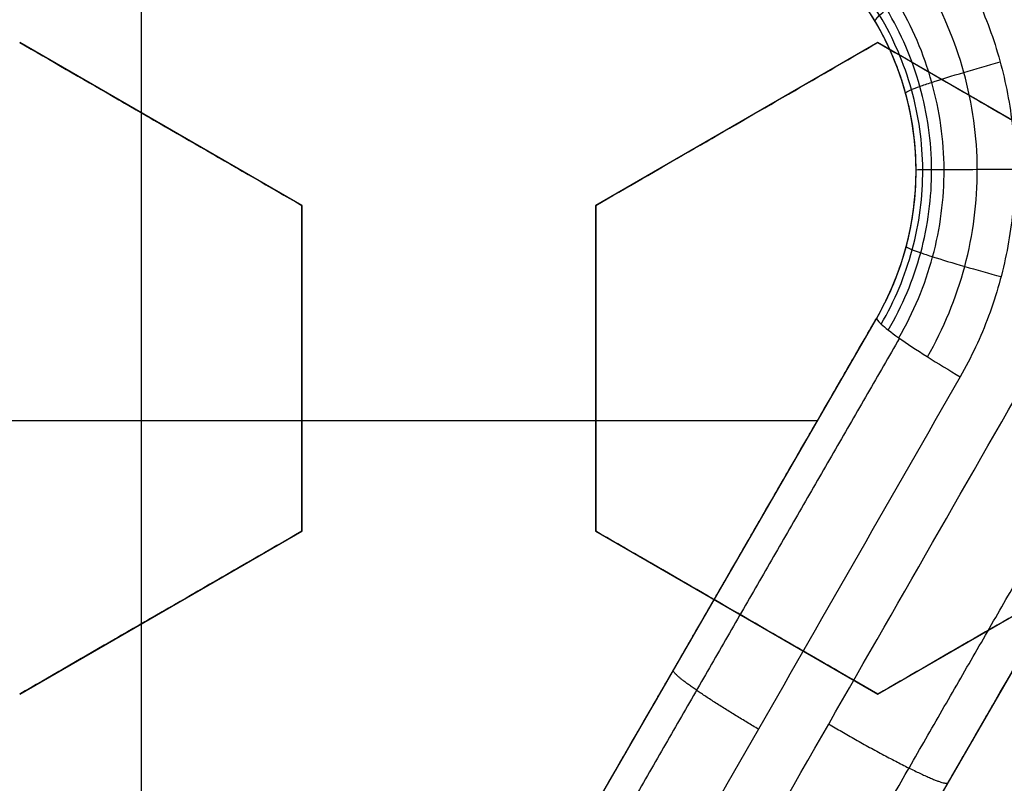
# Model space of a CAD drawing. Header units: centimetres. Extents: x -10 to 8.9, y -34.1 to -8.
# Tile 858 of 1056: x -6.4405 to -6.3567, y -33.1771 to -33.1121. Entities that reach past the tile are written whole.
import ezdxf

# ---------------------------------------------------------------- set-up
doc = ezdxf.new("R2010")
doc.units = ezdxf.units.CM
doc.layers.add('Default', color=7, linetype='Continuous', true_color=0x000000)

msp = doc.modelspace()

# ---------------------------------------------------------------- linework, layer by layer
at = {"layer": 'Default'}
for p, q in [((-6.43017255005, -33.1, -1.065), (-6.43017255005, -33.1925, -1.065)), ((-6.416500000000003, -33.12792373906, 0.29783191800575), (-6.440499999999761, -33.11406733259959, 0.29783191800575)), ((-6.3675, -33.1140673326, 0.28260707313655), (-6.391499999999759, -33.12792373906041, 0.28260707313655)), ((-6.343500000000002, -33.12792373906, 0.27456905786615), (-6.367499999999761, -33.11406733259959, 0.27456905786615)), ((-6.428499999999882, -33.12099553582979, 0.2714207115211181), (-6.428499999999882, -33.12099553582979, 0.3246295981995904)), ((-6.379499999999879, -33.12099553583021, 0.2560034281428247), (-6.379499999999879, -33.12099553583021, 0.3092123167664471)), ((-6.364245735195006, -33.125, -1.100732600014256), (-6.364245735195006, -33.125, -1.065)), ((-6.416500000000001, -33.15563655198, 0.29783191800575), (-6.416500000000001, -33.12792373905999, 0.29783191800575)), ((-6.391500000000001, -33.12792373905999, 0.28950257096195), (-6.391500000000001, -33.15563655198, 0.28950257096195)), ((-6.399349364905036, -33.19249999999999, -1.0824960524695), (-6.367595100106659, -33.13750000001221, -1.0824960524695)), ((-6.416500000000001, -33.14178014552, 0.2714207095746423), (-6.416500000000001, -33.14178014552, 0.3246296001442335)), ((-6.391500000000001, -33.14178014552, 0.2630747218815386), (-6.391500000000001, -33.14178014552, 0.3162836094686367)), ((-6.372646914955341, -33.14625, -1.065), (-6.490551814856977, -33.14625, -1.065)), ((-6.345448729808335, -33.14914136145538, -1.0828819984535), (-6.377698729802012, -33.20499999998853, -1.0828819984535)), ((-6.440500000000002, -33.16949295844, 0.3049365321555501), (-6.416500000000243, -33.15563655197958, 0.3049365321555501)), ((-6.391500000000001, -33.15563655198, 0.2877418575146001), (-6.367500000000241, -33.16949295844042, 0.2877418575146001)), ((-6.367500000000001, -33.16949295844, 0.2793142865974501), (-6.343500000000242, -33.15563655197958, 0.2793142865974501)), ((-6.428500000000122, -33.16256475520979, 0.2783416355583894), (-6.428500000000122, -33.16256475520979, 0.3315505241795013)), ((-6.379500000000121, -33.16256475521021, 0.261233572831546), (-6.379500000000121, -33.16256475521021, 0.3144424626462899)), ((-6.383489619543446, -33.16503011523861, -1.097589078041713), (-6.383489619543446, -33.16503011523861, -1.065))]:
    msp.add_line(p, q, dxfattribs=at)
for centre, radius, start, end in [((-6.550000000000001, -33.20500000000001, -0.845), 0.8250000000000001, 0, 180), ((-6.550000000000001, -33.20500000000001, -0.8325), 0.8249999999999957, 0, 180), ((-6.550000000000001, -33.20500000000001, -0.87), 0.8, 0, 180), ((-6.550000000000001, -33.20500000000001, -0.87), 0.7825000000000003, 0, 180), ((-6.550000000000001, -33.20500000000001, -0.9800000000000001), 0.7575000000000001, 0, 180), ((-6.550000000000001, -33.20500000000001, -0.9375), 0.7574999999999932, 0, 180), ((-6.550000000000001, -33.20500000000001, -0.53), 0.75, 0, 180), ((-6.550000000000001, -33.20500000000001, 0.1625), 0.6775000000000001, 0, 180), ((-6.550000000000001, -33.20500000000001, 0.18125), 0.6724999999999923, 0, 180), ((-6.550000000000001, -33.20500000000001, -1.21), 0.67, 0, 180), ((-6.550000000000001, -33.20500000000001, -1.24), 0.6400000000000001, 0, 180), ((-6.549999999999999, -33.20500000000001, 0.2), 0.6367740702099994, 0, 180), ((-6.550000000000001, -33.20500000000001, 0.1625), 0.6231698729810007, 0, 180), ((-6.550000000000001, -33.20500000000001, 0.17875), 0.6074999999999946, 0, 180), ((-6.550000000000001, -33.20500000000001, -1.230490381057), 0.6074999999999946, 0, 180), ((-6.550000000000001, -33.20500000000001, 0.195), 0.55, 0, 180), ((-6.550000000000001, -33.20500000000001, 0.1782088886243), 0.55, 0, 180), ((-6.389245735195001, -33.125, -1.065), 0.025, 0, 90), ((-6.389245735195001, -33.125, -1.0828634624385), 0.02499999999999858, 329.999999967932, 90), ((-6.389245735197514, -33.125, -1.065), 0.0250000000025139, 330.0000000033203, 0)]:
    msp.add_arc(centre, radius, start, end, dxfattribs=at)
at = {"layer": 'Default', "extrusion": (0, 0, -1)}
for centre, radius, start in [((6.550000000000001, -33.20500000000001, 0.82), 0.8250000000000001, 0), ((6.550000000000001, -33.20500000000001, 1.03), 0.82, 0), ((6.550000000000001, -33.20500000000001, 1.005), 0.795, 0), ((6.550000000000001, -33.20500000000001, 1.005), 0.7825000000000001, 0), ((6.550000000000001, -33.20500000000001, 0.5348786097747), 0.7584500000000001, 90), ((6.550000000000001, -33.20500000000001, 0.895), 0.7575000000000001, 0), ((6.550000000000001, -33.20500000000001, -0.2075), 0.75, 0), ((6.550000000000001, -33.20500000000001, -0.2075), 0.7025000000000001, 0), ((6.550000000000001, -33.20500000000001, -0.1825), 0.6775000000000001, 0), ((6.550000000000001, -33.20500000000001, -0.1725), 0.6774999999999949, 0), ((6.550000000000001, -33.20500000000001, -0.2), 0.6725, 0), ((6.550000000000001, -33.20500000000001, -0.1625), 0.6725, 0), ((6.550000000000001, -33.20500000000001, -0.2), 0.6367740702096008, 0), ((6.550000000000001, -33.20500000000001, -0.1809807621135), 0.6125, 0), ((6.550000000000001, -33.20500000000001, -0.195), 0.6075000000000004, 0), ((6.550000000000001, -33.20500000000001, -0.1625), 0.6075, 0), ((6.550000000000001, -33.20500000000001, 1.24), 0.6075, 0), ((6.550000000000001, -33.20500000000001, 1.220980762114), 0.6075, 0), ((6.550000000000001, -33.20500000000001, -0.18660444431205), 0.5499999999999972, 0)]:
    msp.add_arc(centre, radius, start, 180, dxfattribs=at)
at = {"layer": 'Default'}
for points, knots in [([(-6.550000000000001, -32.43, -0.662549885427), (-6.528638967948, -32.43, -0.6629657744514), (-6.485916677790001, -32.43176729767, -0.6638118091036), (-6.422269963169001, -32.43970230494, -0.6651149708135), (-6.359495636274, -32.45286728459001, -0.6664433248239), (-6.298022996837, -32.47117227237, -0.6677877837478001), (-6.238272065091, -32.49449225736, -0.6691391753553), (-6.180651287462, -32.52266790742, -0.6704882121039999), (-6.125554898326, -32.55550643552, -0.6718258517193), (-6.073359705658, -32.59278311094, -0.6731422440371), (-6.024422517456, -32.63424280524, -0.6744310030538), (-5.979076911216, -32.67960272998, -0.6756735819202), (-5.937632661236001, -32.7285530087, -0.6769625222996), (-5.900372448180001, -32.78076000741, -0.6782790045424), (-5.867551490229, -32.83586645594, -0.679616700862), (-5.839394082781, -32.89349593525, -0.6809657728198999), (-5.816092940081, -32.95325414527, -0.6823171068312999), (-5.797807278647, -33.0147327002, -0.6836616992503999), (-5.784662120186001, -33.07751100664, -0.6849893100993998), (-5.776757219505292, -33.14107922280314, -0.6862931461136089), (-5.775000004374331, -33.18372018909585, -0.6871314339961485), (-5.775000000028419, -33.205, -0.6875498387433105)], [-47.47264184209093, -47.47264184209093, -47.47264184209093, -47.47264184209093, -46.83111965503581, -46.18959746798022, -45.5480752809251, -44.90655309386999, -44.2650309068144, -43.62350871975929, -42.98198653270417, -42.34046434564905, -41.69894215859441, -41.05741997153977, -40.41589778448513, -39.77437559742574, -39.1328534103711, -38.49133122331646, -37.84980903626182, -37.20828684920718, -36.56676466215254, -35.92524247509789, -35.286163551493, -35.286163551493, -35.286163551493, -35.286163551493]), ([(-5.77500001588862, -33.20499999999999, -0.7222512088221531), (-5.775000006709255, -33.20246658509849, -0.7222014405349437), (-5.775116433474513, -33.17870970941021, -0.7217345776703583), (-5.777406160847, -33.13374959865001, -0.7208446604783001), (-5.78585923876, -33.0705872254, -0.7195452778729), (-5.799467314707, -33.00833123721, -0.7182238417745), (-5.818138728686, -32.94740145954, -0.7168868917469), (-5.841747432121, -32.88820949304, -0.7155440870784), (-5.870134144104, -32.8311546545, -0.7142043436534), (-5.903107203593, -32.77662212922, -0.7128766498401), (-5.940443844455, -32.72498000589, -0.7115703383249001), (-5.981892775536, -32.67657590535, -0.7102927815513), (-6.027172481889, -32.63173810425, -0.7090579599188), (-6.075980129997, -32.5907662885, -0.7077750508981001), (-6.127986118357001, -32.55393764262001, -0.7064661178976), (-6.182839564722, -32.5215008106, -0.7051364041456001), (-6.240170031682, -32.49367495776, -0.7037958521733), (-6.299590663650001, -32.47064784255, -0.7024532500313), (-6.360700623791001, -32.45257480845, -0.7011177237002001), (-6.423087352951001, -32.43957783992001, -0.6997982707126), (-6.486329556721, -32.43174458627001, -0.6985038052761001), (-6.528776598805, -32.43, -0.6976633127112), (-6.550000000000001, -32.43, -0.6972501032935)], [18.40777895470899, 18.40777895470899, 18.40777895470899, 18.40777895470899, 18.48386146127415, 19.12123599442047, 19.7586105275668, 20.39598506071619, 21.03335959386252, 21.67073412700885, 22.30810866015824, 22.94548319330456, 23.58285772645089, 24.22023225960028, 24.85760679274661, 25.49498132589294, 26.13235585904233, 26.76973039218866, 27.40710492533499, 28.04447945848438, 28.68185399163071, 29.31922852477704, 29.95660305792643, 30.59397759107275, 30.59397759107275, 30.59397759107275, 30.59397759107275]), ([(-5.791549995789, -33.20499985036, -0.6049143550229), (-5.791550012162, -33.18407889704, -0.6044794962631), (-5.793282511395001, -33.14222814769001, -0.6036055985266), (-5.801064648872, -33.07986102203, -0.6022819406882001), (-5.813988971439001, -33.01832226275, -0.6009464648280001), (-5.831911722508, -32.95821153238, -0.5996118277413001), (-5.854716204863, -32.89981674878, -0.5982931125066), (-5.882280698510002, -32.84346200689, -0.5969891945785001), (-5.914419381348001, -32.78955547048, -0.5956807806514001), (-5.950869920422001, -32.73852088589, -0.5943646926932), (-5.991504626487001, -32.69056259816, -0.5930580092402), (-6.035951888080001, -32.64614706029, -0.5917569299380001), (-6.083921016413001, -32.60555873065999, -0.5904408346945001), (-6.134997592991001, -32.56912941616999, -0.5891102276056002), (-6.188946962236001, -32.53701860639, -0.5877778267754), (-6.245287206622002, -32.50951139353, -0.5864460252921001), (-6.303671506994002, -32.4867534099, -0.5851388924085), (-6.363785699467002, -32.46887477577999, -0.5838365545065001), (-6.425139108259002, -32.45602327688, -0.5825226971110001), (-6.487358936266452, -32.44827536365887, -0.5812115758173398), (-6.529136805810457, -32.44654948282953, -0.5803458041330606), (-6.550000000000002, -32.446549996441, -0.5799126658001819)], [0, 0, 0, 0, 0.6277013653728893, 1.255402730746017, 1.883104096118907, 2.51080546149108, 3.138506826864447, 3.766208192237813, 4.393909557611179, 5.021610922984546, 5.649312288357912, 6.277013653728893, 6.90471501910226, 7.532416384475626, 8.160117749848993, 8.787819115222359, 9.415520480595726, 10.04322184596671, 10.67092321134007, 11.29862457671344, 11.92488913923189, 11.92488913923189, 11.92488913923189, 11.92488913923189]), ([(-6.367218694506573, -33.13802441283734, -1.103360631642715), (-6.36606134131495, -33.13605442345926, -1.10358943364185), (-6.364280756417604, -33.13177037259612, -1.103945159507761), (-6.363358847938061, -33.12487842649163, -1.104132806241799), (-6.364343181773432, -33.11799840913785, -1.103932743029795), (-6.367082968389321, -33.11157605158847, -1.10338448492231), (-6.371411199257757, -33.10624800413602, -1.102540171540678), (-6.376980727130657, -33.10222117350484, -1.101487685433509), (-6.381274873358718, -33.1005545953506, -1.100703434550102), (-6.383521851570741, -33.10001193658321, -1.1003024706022)], [0.02744976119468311, 0.02744976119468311, 0.02744976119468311, 0.02744976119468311, 0.1258861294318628, 0.2243224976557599, 0.3227588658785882, 0.4211952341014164, 0.5196316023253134, 0.6180679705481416, 0.7191162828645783, 0.7191162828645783, 0.7191162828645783, 0.7191162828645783]), ([(-6.36660775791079, -33.13852912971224, -1.105027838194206), (-6.365403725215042, -33.13648449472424, -1.105250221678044), (-6.363550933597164, -33.13203506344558, -1.105596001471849), (-6.362590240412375, -33.1248736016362, -1.105778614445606), (-6.363615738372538, -33.11772493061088, -1.105583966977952), (-6.366467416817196, -33.1110540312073, -1.105050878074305), (-6.370966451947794, -33.10553191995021, -1.104230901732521), (-6.375883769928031, -33.10199107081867, -1.103362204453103), (-6.37924280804, -33.10047093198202, -1.10278427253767), (-6.38050048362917, -33.10000928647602, -1.102570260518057)], [0.02744976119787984, 0.02744976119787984, 0.02744976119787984, 0.02744976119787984, 0.1258861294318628, 0.2243224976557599, 0.3227588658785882, 0.4211952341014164, 0.5196316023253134, 0.6180679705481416, 0.6745283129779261, 0.6745283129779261, 0.6745283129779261, 0.6745283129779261]), ([(-6.365717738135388, -33.1391815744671, -1.106548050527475), (-6.364457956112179, -33.13703770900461, -1.106766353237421), (-6.362519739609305, -33.13237325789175, -1.107105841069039), (-6.361514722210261, -33.12486751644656, -1.107285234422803), (-6.362587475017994, -33.11737523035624, -1.107094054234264), (-6.365570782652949, -33.11038174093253, -1.10657060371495), (-6.370278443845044, -33.10459046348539, -1.105765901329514), (-6.374591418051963, -33.10147651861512, -1.105051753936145), (-6.377104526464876, -33.10017119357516, -1.104643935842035), (-6.377447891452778, -33.10000141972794, -1.104588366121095)], [0.02744976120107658, 0.02744976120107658, 0.02744976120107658, 0.02744976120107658, 0.1258861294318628, 0.2243224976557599, 0.3227588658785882, 0.4211952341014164, 0.5196316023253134, 0.6180679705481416, 0.6334685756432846, 0.6334685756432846, 0.6334685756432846, 0.6334685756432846]), ([(-6.363284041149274, -33.14079506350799, -1.108833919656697), (-6.361894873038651, -33.13840104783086, -1.109055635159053), (-6.359759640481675, -33.13320293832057, -1.109400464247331), (-6.358656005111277, -33.12485276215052, -1.109582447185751), (-6.35983446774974, -33.11651672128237, -1.109388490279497), (-6.36311941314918, -33.10872409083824, -1.10885700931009), (-6.367397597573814, -33.10338572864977, -1.108184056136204), (-6.370462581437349, -33.10078565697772, -1.10771468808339), (-6.37148404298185, -33.10001957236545, -1.10755955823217)], [0.02744976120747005, 0.02744976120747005, 0.02744976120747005, 0.02744976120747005, 0.1258861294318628, 0.2243224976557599, 0.3227588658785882, 0.4211952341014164, 0.5196316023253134, 0.565626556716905, 0.565626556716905, 0.565626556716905, 0.565626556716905]), ([(-6.367717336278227, -33.11229062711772, -1.099963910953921), (-6.367761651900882, -33.11221556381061, -1.101050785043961), (-6.367594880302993, -33.11195463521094, -1.102795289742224), (-6.366788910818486, -33.11127090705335, -1.105027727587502), (-6.365602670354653, -33.11037982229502, -1.107076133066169), (-6.363511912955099, -33.10896404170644, -1.109024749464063), (-6.361582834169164, -33.10776239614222, -1.109699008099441), (-6.360656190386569, -33.10720182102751, -1.109844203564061)], [0.02532369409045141, 0.02532369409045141, 0.02532369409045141, 0.02532369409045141, 0.06397842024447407, 0.08353710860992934, 0.1030957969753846, 0.1422131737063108, 0.1809635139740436, 0.1809635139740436, 0.1809635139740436, 0.1809635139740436]), ([(-6.365150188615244, -33.11836406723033, -1.100525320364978), (-6.365164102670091, -33.11832030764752, -1.101605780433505), (-6.364924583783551, -33.11817804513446, -1.10333611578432), (-6.363970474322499, -33.117817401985, -1.105551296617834), (-6.362609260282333, -33.11735245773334, -1.107586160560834), (-6.36026422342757, -33.11661988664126, -1.109538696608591), (-6.358124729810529, -33.1159988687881, -1.110245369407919), (-6.357099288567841, -33.11570887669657, -1.110410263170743)], [0.02519777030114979, 0.02519777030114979, 0.02519777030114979, 0.02519777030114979, 0.06397842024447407, 0.08353710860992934, 0.1030957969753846, 0.1422131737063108, 0.1808564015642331, 0.1808564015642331, 0.1808564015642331, 0.1808564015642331]), ([(-6.364245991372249, -33.12488549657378, -1.100732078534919), (-6.364246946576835, -33.12488470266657, -1.101808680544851), (-6.363979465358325, -33.1248821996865, -1.103531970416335), (-6.362972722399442, -33.12487595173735, -1.105739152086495), (-6.361549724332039, -33.12486792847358, -1.107769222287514), (-6.359116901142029, -33.12485533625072, -1.109723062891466), (-6.356905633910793, -33.12484467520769, -1.110441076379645), (-6.355846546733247, -33.12483969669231, -1.110612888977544)], [0.02522105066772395, 0.02522105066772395, 0.02522105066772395, 0.02522105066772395, 0.06397842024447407, 0.08353710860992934, 0.1030957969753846, 0.1422131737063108, 0.1808197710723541, 0.1808197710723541, 0.1808197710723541, 0.1808197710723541]), ([(-6.365090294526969, -33.13141311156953, -1.100547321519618), (-6.365102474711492, -33.13145566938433, -1.101625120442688), (-6.364860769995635, -33.13159328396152, -1.103351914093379), (-6.363904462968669, -33.13194144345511, -1.105563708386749), (-6.362539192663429, -33.13239077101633, -1.107598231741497), (-6.360189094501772, -33.13309835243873, -1.109550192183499), (-6.358045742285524, -33.13369810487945, -1.110257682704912), (-6.357018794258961, -33.13397809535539, -1.110423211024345)], [0.02529930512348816, 0.02529930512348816, 0.02529930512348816, 0.02529930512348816, 0.06397842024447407, 0.08353710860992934, 0.1030957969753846, 0.1422131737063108, 0.1808221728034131, 0.1808221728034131, 0.1808221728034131, 0.1808221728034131])]:
    msp.add_open_spline(points, degree=3, knots=knots, dxfattribs=at)
for points, degree in [([(-6.367595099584, -33.13750000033, -1.099992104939), (-6.366816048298, -33.13615064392, -1.10016459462), (-6.365505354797, -33.1332973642, -1.10044668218), (-6.36436646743, -33.12868176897, -1.100681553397), (-6.364118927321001, -33.12393259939, -1.100726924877), (-6.364767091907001, -33.11922866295, -1.100590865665), (-6.366293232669, -33.11471750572, -1.100270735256), (-6.368645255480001, -33.11057134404, -1.099764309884), (-6.371748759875, -33.10693008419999, -1.099093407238), (-6.375525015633, -33.10391401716, -1.098293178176), (-6.379866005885, -33.10165467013, -1.09740570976), (-6.384540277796, -33.10029062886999, -1.096479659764), (-6.387687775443, -33.10000003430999, -1.095887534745), (-6.389245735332, -33.10000003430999, -1.095593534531)], 3), ([(-6.366263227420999, -33.09999999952, -1.108974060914), (-6.364903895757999, -33.10135359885, -1.109182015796), (-6.362434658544, -33.10424284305, -1.10956290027), (-6.359430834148, -33.10917718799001, -1.110037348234), (-6.357270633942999, -33.11454897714, -1.110382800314), (-6.356019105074, -33.12018139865, -1.110584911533), (-6.355701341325, -33.12596096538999, -1.110636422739), (-6.356349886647, -33.13177649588, -1.110531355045), (-6.357943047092, -33.13741323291, -1.110274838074), (-6.359548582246, -33.14084703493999, -1.110019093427), (-6.360494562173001, -33.14249999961, -1.10986971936)], 3), ([(-6.4405, -33.11406733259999, 0.2733782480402), (-6.437867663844, -33.11558711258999, 0.2729945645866), (-6.432580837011, -33.11863946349, 0.2721614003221), (-6.424615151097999, -33.12323845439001, 0.2707295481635), (-6.419216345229, -33.12635545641, 0.2696475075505), (-6.416499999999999, -33.12792373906, 0.2690766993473)], 3), ([(-6.4405, -33.11406733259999, 0.3265871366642), (-6.437860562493, -33.11559121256, 0.3262024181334), (-6.43256428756, -33.11864901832, 0.3253675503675), (-6.424597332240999, -33.12324874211, 0.3239349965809), (-6.419208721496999, -33.12635985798, 0.3228547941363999), (-6.416499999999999, -33.12792373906, 0.3222855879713)], 3), ([(-6.391500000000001, -33.12792373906, 0.2610349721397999), (-6.388887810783, -33.12641559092, 0.2599398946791), (-6.383627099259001, -33.1233783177, 0.2577342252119), (-6.375625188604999, -33.11875841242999, 0.2543784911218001), (-6.370220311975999, -33.11563790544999, 0.2521114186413), (-6.3675, -33.11406733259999, 0.2509702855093)], 3), ([(-6.391500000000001, -33.12792373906, 0.3142438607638), (-6.388889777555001, -33.12641672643, 0.31314960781), (-6.383631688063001, -33.12338096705, 0.3109450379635), (-6.375629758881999, -33.11876105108, 0.3075892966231), (-6.370222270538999, -33.11563903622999, 0.3053211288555), (-6.3675, -33.11406733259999, 0.3041791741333)], 3), ([(-6.3675, -33.11406733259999, 0.2509702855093), (-6.364920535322, -33.11555658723, 0.2503717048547), (-6.359703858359, -33.11856843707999, 0.2491280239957), (-6.351731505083, -33.12317127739, 0.2471307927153), (-6.346266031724, -33.1263267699, 0.2456988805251), (-6.343500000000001, -33.12792373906, 0.244958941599)], 3), ([(-6.3675, -33.11406733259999, 0.2509702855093), (-6.3675, -33.11406733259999, 0.2775747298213), (-6.3675, -33.11406733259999, 0.3041791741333)], 2), ([(-6.3675, -33.11406733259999, 0.3041791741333), (-6.364914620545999, -33.11556000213, 0.3035792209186), (-6.359690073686, -33.11857639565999, 0.3023335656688), (-6.351717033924, -33.12317963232, 0.3003359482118), (-6.346259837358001, -33.12633034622, 0.2989061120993), (-6.343500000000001, -33.12792373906, 0.298167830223)], 3), ([(-6.416499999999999, -33.12792373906, 0.3222855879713), (-6.416499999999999, -33.12792373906, 0.2956811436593), (-6.416499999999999, -33.12792373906, 0.2690766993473)], 2), ([(-6.416499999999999, -33.12792373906, 0.2690766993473), (-6.416499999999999, -33.13105150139, 0.2696459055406), (-6.416499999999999, -33.13727373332, 0.2707261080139), (-6.416499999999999, -33.14647318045, 0.2721586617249), (-6.416499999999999, -33.15258879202, 0.2729935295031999), (-6.416499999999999, -33.15563655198, 0.2733782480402)], 3), ([(-6.416499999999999, -33.12792373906, 0.3222855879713), (-6.416499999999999, -33.13106030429, 0.3228563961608), (-6.416499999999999, -33.13729430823, 0.32393843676), (-6.416499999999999, -33.14649229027, 0.3253702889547), (-6.416499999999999, -33.15259699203, 0.3262034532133), (-6.416499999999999, -33.15563655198, 0.3265871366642)], 3), ([(-6.391500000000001, -33.12792373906, 0.3142438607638), (-6.391500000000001, -33.12792373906, 0.2876394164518), (-6.391500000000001, -33.12792373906, 0.2610349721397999)], 2), ([(-6.391500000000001, -33.15563655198, 0.2647612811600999), (-6.391500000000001, -33.15257351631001, 0.2644297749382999), (-6.391500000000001, -33.14643720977, 0.2637092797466), (-6.391500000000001, -33.13722272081, 0.2624666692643), (-6.391500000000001, -33.13102950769, 0.2615293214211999), (-6.391500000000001, -33.12792373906, 0.2610349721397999)], 3), ([(-6.391500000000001, -33.15563655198, 0.3179701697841), (-6.391500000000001, -33.15256875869, 0.3176381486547), (-6.391500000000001, -33.14642611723, 0.3169167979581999), (-6.391500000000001, -33.13721080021, 0.3156738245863), (-6.391500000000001, -33.1310244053, 0.3147373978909), (-6.391500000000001, -33.12792373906, 0.3142438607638)], 3), ([(-6.399384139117, -33.1925602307, -1.09539878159), (-6.388768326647, -33.17417310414, -1.096790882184), (-6.378170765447, -33.15581759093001, -1.098322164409), (-6.367595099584, -33.13750000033, -1.099992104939)], 3), ([(-6.399349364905, -33.1925, -1.065), (-6.3834722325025, -33.16500000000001, -1.065), (-6.367595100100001, -33.1375, -1.065)], 2), ([(-6.367595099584, -33.13750000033, -1.099992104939), (-6.367638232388, -33.13757470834, -1.101084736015), (-6.367410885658, -33.13791844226, -1.103415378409), (-6.365882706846, -33.13910084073, -1.1067072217), (-6.363365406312, -33.14076715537, -1.109043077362), (-6.361429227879, -33.14194691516, -1.109722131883), (-6.360494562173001, -33.14249999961, -1.10986971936)], 3), ([(-6.367595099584, -33.13750000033, -1.099992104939), (-6.367595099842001, -33.13750000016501, -1.0824960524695), (-6.367595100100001, -33.1375, -1.065)], 2), ([(-6.390558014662, -33.20500000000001, -1.105507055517), (-6.377958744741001, -33.1829978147, -1.107174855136), (-6.365385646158, -33.16104133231, -1.109040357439), (-6.352844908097, -33.13914136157, -1.111102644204)], 3), ([(-6.360494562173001, -33.14249999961, -1.10986971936), (-6.371923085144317, -33.16245770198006, -1.108065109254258), (-6.383377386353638, -33.18246042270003, -1.10642375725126), (-6.394852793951, -33.2025, -1.104946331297)], 3), ([(-6.345448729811, -33.14914136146, -1.065), (-6.361573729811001, -33.17707068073, -1.065), (-6.377698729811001, -33.20500000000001, -1.065)], 2), ([(-6.345448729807, -33.14914136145, -1.100763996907), (-6.35617687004, -33.1677230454, -1.099026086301), (-6.366928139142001, -33.18634478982, -1.097430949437), (-6.377698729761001, -33.20500000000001, -1.095979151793)], 3), ([(-6.416499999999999, -33.15563655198, 0.2733782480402), (-6.419329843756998, -33.15727036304, 0.2745505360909), (-6.424880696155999, -33.16047514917, 0.2768477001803), (-6.432881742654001, -33.16509455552, 0.2801510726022), (-6.437996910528, -33.16804779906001, 0.2822570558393), (-6.4405, -33.16949295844, 0.2832859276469)], 3), ([(-6.416499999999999, -33.15563655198, 0.3265871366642), (-6.419322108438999, -33.15726589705, 0.3277562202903), (-6.424862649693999, -33.16046473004, 0.3300491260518), (-6.432864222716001, -33.16508444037, 0.3333527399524), (-6.437989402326, -33.1680434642, 0.3354628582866), (-6.4405, -33.16949295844, 0.3364948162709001)], 3), ([(-6.416499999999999, -33.15563655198, 0.3265871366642), (-6.416499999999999, -33.15563655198, 0.2999826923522), (-6.416499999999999, -33.15563655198, 0.2733782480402)], 2), ([(-6.391500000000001, -33.15563655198, 0.3179701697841), (-6.391500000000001, -33.15563655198, 0.2913657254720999), (-6.391500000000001, -33.15563655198, 0.2647612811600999)], 2), ([(-6.3675, -33.16949295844, 0.2575135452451), (-6.370365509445, -33.1678385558, 0.2584223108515), (-6.375963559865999, -33.16460651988, 0.2601698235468), (-6.383911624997, -33.16001770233, 0.2625688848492), (-6.389009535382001, -33.1570744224, 0.2640514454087), (-6.391500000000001, -33.15563655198, 0.2647612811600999)], 3), ([(-6.3675, -33.16949295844, 0.3107224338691), (-6.370376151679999, -33.1678324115, 0.3116345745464), (-6.375988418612, -33.16459216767, 0.3133863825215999), (-6.383934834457, -33.16000430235, 0.3157846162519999), (-6.389019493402, -33.15706867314, 0.3172631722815), (-6.391500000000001, -33.15563655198, 0.3179701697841)], 3), ([(-6.343500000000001, -33.15563655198, 0.2479061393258), (-6.346324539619, -33.15726730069, 0.2490440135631), (-6.351868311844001, -33.16046799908, 0.2512728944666), (-6.359865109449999, -33.16508495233, 0.2544741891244), (-6.36498978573, -33.16804368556, 0.2565159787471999), (-6.3675, -33.16949295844, 0.2575135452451)], 3), ([(-6.343500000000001, -33.15563655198, 0.3011150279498), (-6.346320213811, -33.15726480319, 0.3022511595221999), (-6.351858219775, -33.16046217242, 0.3044777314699), (-6.359855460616, -33.16507938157, 0.3076792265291), (-6.364985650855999, -33.16804129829, 0.3097232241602), (-6.3675, -33.16949295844, 0.3107224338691)], 3), ([(-6.3675, -33.16949295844, 0.3107224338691), (-6.3675, -33.16949295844, 0.2841179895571), (-6.3675, -33.16949295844, 0.2575135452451)], 2)]:
    msp.add_open_spline(points, degree=degree, dxfattribs=at)
for points, weights in [([(-6.365670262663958, -33.13921494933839, -1.106613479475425), (-6.3765464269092, -33.15810542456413, -1.104922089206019), (-6.387429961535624, -33.17700896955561, -1.103380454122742), (-6.39831594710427, -33.19591704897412, -1.101987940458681)], [0.8766923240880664, 0.8754142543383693, 0.8741269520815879, 0.8728306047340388]), ([(-6.381675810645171, -33.20501356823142, -1.10340710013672), (-6.370431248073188, -33.18547582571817, -1.104946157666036), (-6.35922816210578, -33.16600973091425, -1.10663948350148), (-6.348071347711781, -33.14662360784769, -1.108484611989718)], [0.8326027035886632, 0.831105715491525, 0.8296014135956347, 0.8280900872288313]), ([(-6.377654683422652, -33.17246682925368, -1.107285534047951), (-6.382187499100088, -33.16979606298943, -1.106635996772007), (-6.385085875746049, -33.16779491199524, -1.102674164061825), (-6.384896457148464, -33.16746682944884, -1.097386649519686)], [0.9999999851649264, 0.832853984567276, 0.8328539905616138, 1.000000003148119]), ([(-6.371677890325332, -33.17202951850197, -1.108157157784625), (-6.366152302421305, -33.17528996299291, -1.108977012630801), (-6.361789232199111, -33.177443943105, -1.104715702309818), (-6.361549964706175, -33.17702951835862, -1.098265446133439)], [0.999999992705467, 0.7737613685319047, 0.7737613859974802, 1.000000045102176])]:
    msp.add_rational_spline(points, weights, degree=3, dxfattribs=at)

doc.saveas('drawing.dxf')
